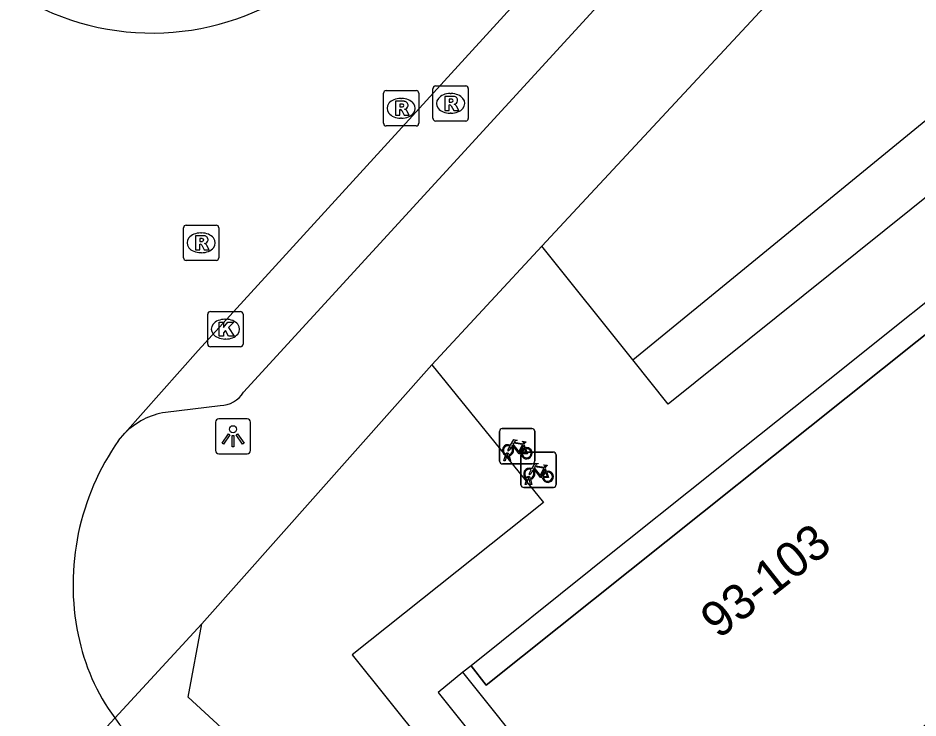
# Model space of a CAD drawing. Extents: x 159040 to 160094, y 381214 to 382518.
# Drawn here: x 159665.82 to 159691.35, y 381838.2 to 381858.06 of the extents above; entities that cross this region are included whole.
import ezdxf

# ---------------------------------------------------------------- set-up
doc = ezdxf.new("R2010")
doc.units = 0
for name, color, linetype in [('IMGEO_Fietsenrek', 7, 'Continuous'), ('IMGEO_Haag', 7, 'Continuous'), ('IMGEO_Kolk', 7, 'Continuous'), ('IMGEO_Lichtpunt', 7, 'Continuous'), ('IMGEO_Pand', 7, 'Continuous'), ('IMGEO_Pand_nummerreeks', 7, 'Continuous'), ('IMGEO_Pand_overbouw', 7, 'Continuous'), ('IMGEO_Rijbaan_lokaal_open', 7, 'Continuous'), ('IMGEO_Rioolput', 7, 'Continuous'), ('IMGEO_Voetpad_open', 7, 'Continuous')]:
    doc.layers.add(name, color=color, linetype=linetype)

msp = doc.modelspace()

# ---------------------------------------------------------------- linework, layer by layer
at = {"layer": 'IMGEO_Fietsenrek'}
for p, q in [((159679.553, 381846.408), (159680.394, 381846.408)), ((159680.394, 381846.408), (159679.553, 381846.408)), ((159679.478, 381845.483), (159679.478, 381846.324)), ((159679.478, 381846.324), (159679.478, 381845.483)), ((159680.478, 381846.333), (159680.478, 381845.492)), ((159680.478, 381845.492), (159680.478, 381846.333)), ((159680.165, 381845.957), (159680.201, 381845.862)), ((159679.605, 381845.492), (159679.644, 381845.652)), ((159679.674, 381845.64), (159679.639, 381845.492)), ((159679.716, 381845.664), (159679.715, 381845.668)), ((159679.757, 381845.492), (159679.723, 381845.634)), ((159679.747, 381845.675), (159679.748, 381845.668)), ((159679.755, 381845.638), (159679.79, 381845.492)), ((159680.082, 381844.815), (159680.082, 381845.656)), ((159680.082, 381845.656), (159680.082, 381844.815)), ((159680.157, 381845.74), (159680.998, 381845.74)), ((159680.998, 381845.74), (159680.157, 381845.74)), ((159681.082, 381845.665), (159681.082, 381844.824)), ((159681.082, 381844.824), (159681.082, 381845.665)), ((159680.403, 381845.408), (159679.562, 381845.408)), ((159679.562, 381845.408), (159680.403, 381845.408)), ((159679.639, 381845.492), (159679.605, 381845.492)), ((159679.79, 381845.492), (159679.757, 381845.492)), ((159680.769, 381845.289), (159680.805, 381845.194)), ((159680.209, 381844.824), (159680.248, 381844.984)), ((159680.278, 381844.972), (159680.243, 381844.824)), ((159680.32, 381844.996), (159680.319, 381845)), ((159680.361, 381844.824), (159680.327, 381844.966)), ((159680.351, 381845.007), (159680.352, 381845)), ((159680.359, 381844.97), (159680.394, 381844.824)), ((159681.007, 381844.74), (159680.166, 381844.74)), ((159680.166, 381844.74), (159681.007, 381844.74)), ((159680.243, 381844.824), (159680.209, 381844.824)), ((159680.394, 381844.824), (159680.361, 381844.824))]:
    msp.add_line(p, q, dxfattribs=at)
for points in [[(159679.812, 381845.882), (159679.76, 381845.792), (159679.72, 381845.767), (159679.721, 381845.814), (159679.776, 381845.908)], [(159679.791, 381845.934), (159679.886, 381846.098), (159679.972, 381846.084), (159679.974, 381846.075), (159679.918, 381846.064), (159679.891, 381846.019), (159680.147, 381845.978)], [(159680.087, 381845.69), (159680.037, 381845.69), (159679.846, 381845.941), (159679.827, 381845.909)], [(159680.134, 381845.953), (159679.877, 381845.994), (159679.86, 381845.965), (159680.027, 381845.745), (159680.134, 381845.953)], [(159680.182, 381845.855), (159680.152, 381845.932), (159680.043, 381845.714), (159680.086, 381845.714)], [(159680.147, 381845.978), (159680.172, 381846.027), (159680.166, 381846.031), (159680.143, 381846.035), (159680.131, 381846.042), (159680.13, 381846.045), (159680.132, 381846.05), (159680.227, 381846.035), (159680.229, 381846.025), (159680.219, 381846.012), (159680.207, 381846.006), (159680.193, 381846.012), (159680.165, 381845.957)], [(159680.116, 381845.714), (159680.236, 381845.713), (159680.192, 381845.827)], [(159680.212, 381845.834), (159680.267, 381845.689), (159680.117, 381845.689)], [(159680.395, 381845.266), (159680.49, 381845.43), (159680.576, 381845.416), (159680.578, 381845.407), (159680.522, 381845.396), (159680.495, 381845.351), (159680.751, 381845.31)], [(159680.751, 381845.31), (159680.776, 381845.359), (159680.77, 381845.363), (159680.747, 381845.367), (159680.735, 381845.374), (159680.734, 381845.377), (159680.736, 381845.382), (159680.831, 381845.367), (159680.833, 381845.357), (159680.823, 381845.344), (159680.811, 381845.338), (159680.797, 381845.344), (159680.769, 381845.289)], [(159680.416, 381845.214), (159680.364, 381845.124), (159680.324, 381845.099), (159680.325, 381845.146), (159680.38, 381845.24)], [(159680.691, 381845.022), (159680.641, 381845.022), (159680.45, 381845.273), (159680.431, 381845.241)], [(159680.738, 381845.285), (159680.481, 381845.326), (159680.464, 381845.297), (159680.631, 381845.077), (159680.738, 381845.285)], [(159680.786, 381845.187), (159680.756, 381845.264), (159680.647, 381845.046), (159680.69, 381845.046)], [(159680.72, 381845.046), (159680.84, 381845.045), (159680.796, 381845.159)], [(159680.816, 381845.166), (159680.871, 381845.021), (159680.721, 381845.021)]]:
    msp.add_lwpolyline(points, dxfattribs=at)
for centre, radius, start, end in [((159679.556, 381846.33), 0.0779, 92.4484, 184.2845), ((159679.556, 381846.33), 0.0779, 92.4484, 184.2845), ((159680.4, 381846.33), 0.0779, 2.4484, 94.2845), ((159680.4, 381846.33), 0.0779, 2.4484, 94.2845), ((159679.718, 381845.793), 0.159, 62.6766, 242.1369), ((159679.718, 381845.793), 0.129, 63.3192, 238.903), ((159679.718, 381845.793), 0.129, 283.6043, 43.4302), ((159679.718, 381845.793), 0.159, 283.5766, 46.6042), ((159680.245, 381845.709), 0.159, 113.3408, 178.3217), ((159680.245, 381845.709), 0.159, 187.0065, 105.7708), ((159679.698, 381845.664), 0.0499, 12.8025, 158.6934), ((159679.718, 381845.793), 0.159, 253.9967, 271.7867), ((159679.698, 381845.664), 0.0174, 12.8025, 163.4502), ((159679.718, 381845.793), 0.129, 253.415, 269.0204), ((159680.16, 381845.662), 0.0779, 92.4484, 184.2845), ((159680.16, 381845.662), 0.0779, 92.4484, 184.2845), ((159680.245, 381845.709), 0.129, 113.923, 177.9556), ((159680.245, 381845.709), 0.129, 188.6715, 104.5883), ((159681.004, 381845.662), 0.0779, 2.4484, 94.2845), ((159681.004, 381845.662), 0.0779, 2.4484, 94.2845), ((159679.556, 381845.486), 0.0779, 182.4484, 274.2845), ((159679.556, 381845.486), 0.0779, 182.4484, 274.2845), ((159680.4, 381845.486), 0.0779, 272.4484, 4.2845), ((159680.4, 381845.486), 0.0779, 272.4484, 4.2845), ((159680.322, 381845.125), 0.159, 62.6766, 242.1369), ((159680.322, 381845.125), 0.129, 63.3192, 238.903), ((159680.322, 381845.125), 0.129, 283.6043, 43.4302), ((159680.322, 381845.125), 0.159, 283.5766, 46.6042), ((159680.849, 381845.041), 0.159, 113.3408, 178.3217), ((159680.849, 381845.041), 0.159, 187.0065, 105.7708), ((159680.849, 381845.041), 0.129, 113.923, 177.9556), ((159680.849, 381845.041), 0.129, 188.6715, 104.5883), ((159680.302, 381844.996), 0.0499, 12.8025, 158.6934), ((159680.322, 381845.125), 0.159, 253.9967, 271.7867), ((159680.302, 381844.996), 0.0174, 12.8025, 163.4502), ((159680.322, 381845.125), 0.129, 253.415, 269.0204), ((159680.16, 381844.818), 0.0779, 182.4484, 274.2845), ((159680.16, 381844.818), 0.0779, 182.4484, 274.2845), ((159681.004, 381844.818), 0.0779, 272.4484, 4.2845), ((159681.004, 381844.818), 0.0779, 272.4484, 4.2845)]:
    msp.add_arc(centre, radius, start, end, dxfattribs=at)
at = {"layer": 'IMGEO_Haag'}
msp.add_lwpolyline([(159683.256, 381848.357), (159693.903, 381857.065)], dxfattribs=at)
at = {"layer": 'IMGEO_Kolk'}
for p, q in [((159671.277, 381849.729), (159672.129, 381849.729)), ((159671.202, 381848.803), (159671.202, 381849.655)), ((159671.69, 381849.509), (159671.715, 381849.509)), ((159672.203, 381849.655), (159672.203, 381848.803)), ((159671.713, 381848.949), (159671.688, 381848.949)), ((159672.129, 381848.729), (159671.277, 381848.729))]:
    msp.add_line(p, q, dxfattribs=at)
for points in [[(159671.277, 381849.729), (159672.129, 381849.729)], [(159671.202, 381848.803), (159671.202, 381849.655)], [(159671.523, 381849.429), (159671.646, 381849.429), (159671.646, 381849.278), (159671.776, 381849.429), (159671.94, 381849.429), (159671.794, 381849.278), (159671.947, 381849.029), (159671.795, 381849.029), (159671.71, 381849.193), (159671.646, 381849.126), (159671.646, 381849.029), (159671.523, 381849.029), (159671.523, 381849.429)], [(159672.203, 381849.655), (159672.203, 381848.803)], [(159672.129, 381848.729), (159671.277, 381848.729)]]:
    msp.add_lwpolyline(points, dxfattribs=at)
for centre, start, end in [((159671.279, 381849.653), 91.552, 178.448), ((159671.279, 381849.653), 91.552, 178.448), ((159672.127, 381849.653), 1.552, 88.448), ((159672.127, 381849.653), 1.552, 88.448), ((159671.279, 381848.805), 181.552, 268.448), ((159671.279, 381848.805), 181.552, 268.448), ((159672.127, 381848.805), 271.552, 358.448), ((159672.127, 381848.805), 271.552, 358.448)]:
    msp.add_arc(centre, 0.0765, start, end, dxfattribs=at)
for centre, major_axis, ratio, start_param, end_param in [((159671.689, 381849.229), (-0.387, 0.002), 0.722429, 4.712389, 7.853982), ((159671.714, 381849.229), (-0.39, 0.002), 0.717154, 1.570796, 4.712389)]:
    msp.add_ellipse(centre, major_axis=major_axis, ratio=ratio, start_param=start_param, end_param=end_param, dxfattribs=at)
at = {"layer": 'IMGEO_Lichtpunt'}
for p, q in [((159672.322, 381846.687), (159671.514, 381846.687)), ((159672.322, 381846.687), (159671.514, 381846.687)), ((159671.42, 381846.592), (159671.42, 381845.785)), ((159671.42, 381846.592), (159671.42, 381845.785)), ((159672.416, 381845.785), (159672.416, 381846.592)), ((159672.416, 381845.785), (159672.416, 381846.592)), ((159671.514, 381845.691), (159672.322, 381845.691)), ((159671.514, 381845.691), (159672.322, 381845.691))]:
    msp.add_line(p, q, dxfattribs=at)
for points in [[(159671.794, 381846.256), (159671.833, 381846.228), (159671.645, 381845.966), (159671.607, 381845.993), (159671.794, 381846.256)], [(159671.896, 381846.208), (159671.943, 381846.208), (159671.943, 381845.886), (159671.896, 381845.886), (159671.896, 381846.208)], [(159672.006, 381846.228), (159672.044, 381846.255), (159672.231, 381845.993), (159672.192, 381845.965), (159672.006, 381846.228)]]:
    msp.add_lwpolyline(points, dxfattribs=at)
msp.add_circle((159671.919, 381846.39), 0.0994, dxfattribs=at)
for centre, start, end in [((159671.514, 381846.592), 90, 180), ((159671.514, 381846.592), 90, 180), ((159672.322, 381846.592), 0, 90), ((159672.322, 381846.592), 0, 90), ((159671.514, 381845.785), 180, 270), ((159671.514, 381845.785), 180, 270), ((159672.322, 381845.785), 270, 0), ((159672.322, 381845.785), 270, 360)]:
    msp.add_arc(centre, 0.0946, start, end, dxfattribs=at)
at = {"layer": 'IMGEO_Pand'}
for points in [[(159693.382, 381850.53), (159679.099, 381839.125), (159678.67, 381839.678), (159678.435, 381839.496)], [(159699.779, 381842.44), (159699.684, 381842.362), (159699.083, 381843.115), (159698.642, 381843.667), (159692.456, 381838.715), (159690.777, 381837.369), (159684.522, 381832.36), (159684.96, 381831.814), (159684.855, 381831.73), (159684.725, 381831.626), (159678.435, 381839.496)]]:
    msp.add_lwpolyline(points, dxfattribs=at)
at = {"layer": 'IMGEO_Pand_overbouw'}
msp.add_lwpolyline([(159678.67, 381839.678), (159679.099, 381839.125), (159693.382, 381850.53), (159693.099, 381850.888), (159692.943, 381851.084), (159692.847, 381851.008), (159689.507, 381848.341), (159689.308, 381848.182), (159685.882, 381845.447), (159685.682, 381845.287), (159682.27, 381842.563), (159682.066, 381842.401)], close=True, dxfattribs=at)
at = {"layer": 'IMGEO_Rijbaan_lokaal_open'}
for points in [[(159668.847, 381846.275), (159670.932, 381848.62), (159681.996, 381860.747), (159695.645, 381875.129), (159710.23, 381889.95)], [(159668.673, 381846.071), (159668.847, 381846.275)], [(159664.979, 381834.318), (159668.563, 381838.196)]]:
    msp.add_lwpolyline(points, dxfattribs=at)
for centre, radius, start, end in [((159669.625, 381864.96), 7.329, 245.1812, 312.3777), ((159674.5, 381841.981), 7.119, 144.9366, 191.5824), ((159673.425, 381841.742), 6.017, 191.4064, 216.1072), ((159673.508, 381841.809), 6.124, 216.152, 224.7808)]:
    msp.add_arc(centre, radius, start, end, dxfattribs=at)
at = {"layer": 'IMGEO_Rioolput'}
for p, q in [((159677.591, 381855.208), (159677.591, 381856.06)), ((159677.666, 381856.134), (159678.518, 381856.134)), ((159678.592, 381856.06), (159678.592, 381855.208)), ((159676.187, 381855.07), (159676.187, 381855.922)), ((159676.262, 381855.996), (159677.114, 381855.996)), ((159677.188, 381855.922), (159677.188, 381855.07)), ((159678.079, 381855.914), (159678.104, 381855.914)), ((159676.675, 381855.776), (159676.7, 381855.776)), ((159678.102, 381855.354), (159678.077, 381855.354)), ((159676.698, 381855.216), (159676.673, 381855.216)), ((159678.518, 381855.134), (159677.666, 381855.134)), ((159677.114, 381854.996), (159676.262, 381854.996)), ((159670.514, 381851.253), (159670.514, 381852.105)), ((159670.589, 381852.179), (159671.441, 381852.179)), ((159671.515, 381852.105), (159671.515, 381851.253)), ((159671.002, 381851.959), (159671.027, 381851.959)), ((159671.025, 381851.399), (159671, 381851.399)), ((159671.441, 381851.179), (159670.589, 381851.179))]:
    msp.add_line(p, q, dxfattribs=at)
for points in [[(159677.591, 381855.208), (159677.591, 381856.06)], [(159677.666, 381856.134), (159678.518, 381856.134)], [(159678.592, 381856.06), (159678.592, 381855.208)], [(159676.187, 381855.07), (159676.187, 381855.922)], [(159676.262, 381855.996), (159677.114, 381855.996)], [(159677.188, 381855.922), (159677.188, 381855.07)], [(159678.18, 381855.832), (159677.928, 381855.834), (159677.928, 381855.434)], [(159676.776, 381855.694), (159676.524, 381855.696), (159676.524, 381855.296)], [(159676.702, 381855.615), (159676.648, 381855.615), (159676.648, 381855.534)], [(159677.928, 381855.434), (159678.052, 381855.434), (159678.052, 381855.596), (159678.063, 381855.596)], [(159678.106, 381855.753), (159678.052, 381855.753), (159678.052, 381855.672)], [(159678.052, 381855.672), (159678.104, 381855.672)], [(159678.11, 381855.567), (159678.181, 381855.434), (159678.321, 381855.434), (159678.256, 381855.56)], [(159676.524, 381855.296), (159676.648, 381855.296), (159676.648, 381855.458), (159676.659, 381855.458)], [(159676.648, 381855.534), (159676.7, 381855.534)], [(159676.706, 381855.429), (159676.777, 381855.296), (159676.917, 381855.296), (159676.852, 381855.422)], [(159678.518, 381855.134), (159677.666, 381855.134)], [(159677.114, 381854.996), (159676.262, 381854.996)], [(159670.514, 381851.253), (159670.514, 381852.105)], [(159670.589, 381852.179), (159671.441, 381852.179)], [(159671.515, 381852.105), (159671.515, 381851.253)], [(159671.103, 381851.877), (159670.851, 381851.879), (159670.851, 381851.479)], [(159671.029, 381851.798), (159670.975, 381851.798), (159670.975, 381851.717)], [(159670.851, 381851.479), (159670.975, 381851.479), (159670.975, 381851.641), (159670.986, 381851.641)], [(159670.975, 381851.717), (159671.027, 381851.717)], [(159671.033, 381851.612), (159671.104, 381851.479), (159671.244, 381851.479), (159671.179, 381851.605)], [(159671.441, 381851.179), (159670.589, 381851.179)]]:
    msp.add_lwpolyline(points, dxfattribs=at)
for centre, radius, start, end in [((159677.668, 381856.058), 0.0765, 91.552, 178.448), ((159677.668, 381856.058), 0.0765, 91.552, 178.448), ((159678.516, 381856.058), 0.0765, 1.552, 88.448), ((159678.516, 381856.058), 0.0765, 1.552, 88.448), ((159676.264, 381855.92), 0.0765, 91.552, 178.448), ((159676.264, 381855.92), 0.0765, 91.552, 178.448), ((159677.112, 381855.92), 0.0765, 1.552, 88.448), ((159677.112, 381855.92), 0.0765, 1.552, 88.448), ((159678.179, 381855.722), 0.109, 350.3612, 89.416), ((159676.708, 381855.519), 0.0964, 77.0061, 93.1865), ((159676.722, 381855.576), 0.0378, 276.6634, 79.6772), ((159676.775, 381855.584), 0.109, 350.3612, 89.416), ((159676.773, 381855.584), 0.112, 277.5842, 350.9817), ((159678.062, 381855.543), 0.0533, 26.0293, 88.6989), ((159678.088, 381855.861), 0.19, 274.7715, 282.9687), ((159678.112, 381855.657), 0.0964, 77.0061, 93.1865), ((159678.126, 381855.714), 0.0378, 276.6634, 79.6772), ((159678.177, 381855.722), 0.112, 277.5842, 350.9817), ((159678.161, 381855.507), 0.108, 29.5134, 73.7905), ((159676.658, 381855.405), 0.0533, 26.0293, 88.6989), ((159676.684, 381855.723), 0.19, 274.7715, 282.9687), ((159676.757, 381855.369), 0.108, 29.5134, 73.7905), ((159676.264, 381855.072), 0.0765, 181.552, 268.448), ((159676.264, 381855.072), 0.0765, 181.552, 268.448), ((159677.112, 381855.072), 0.0765, 271.552, 358.448), ((159677.112, 381855.072), 0.0765, 271.552, 358.448), ((159677.668, 381855.21), 0.0765, 181.552, 268.448), ((159677.668, 381855.21), 0.0765, 181.552, 268.448), ((159678.516, 381855.21), 0.0765, 271.552, 358.448), ((159678.516, 381855.21), 0.0765, 271.552, 358.448), ((159670.591, 381852.103), 0.0765, 91.552, 178.448), ((159670.591, 381852.103), 0.0765, 91.552, 178.448), ((159671.439, 381852.103), 0.0765, 1.552, 88.448), ((159671.439, 381852.103), 0.0765, 1.552, 88.448), ((159671.011, 381851.906), 0.19, 274.7715, 282.9687), ((159671.035, 381851.702), 0.0964, 77.0061, 93.1865), ((159671.049, 381851.759), 0.0378, 276.6634, 79.6772), ((159671.102, 381851.767), 0.109, 350.3612, 89.416), ((159671.1, 381851.767), 0.112, 277.5842, 350.9817), ((159670.985, 381851.588), 0.0533, 26.0293, 88.6989), ((159671.084, 381851.552), 0.108, 29.5134, 73.7905), ((159670.591, 381851.255), 0.0765, 181.552, 268.448), ((159670.591, 381851.255), 0.0765, 181.552, 268.448), ((159671.439, 381851.255), 0.0765, 271.552, 358.448), ((159671.439, 381851.255), 0.0765, 271.552, 358.448)]:
    msp.add_arc(centre, radius, start, end, dxfattribs=at)
for centre, major_axis, ratio, start_param, end_param in [((159678.078, 381855.634), (-0.387, 0.002), 0.722429, 4.712389, 7.853982), ((159678.103, 381855.634), (-0.39, 0.002), 0.717154, 1.570796, 4.712389), ((159676.674, 381855.496), (-0.387, 0.002), 0.722429, 4.712389, 7.853982), ((159676.699, 381855.496), (-0.39, 0.002), 0.717154, 1.570796, 4.712389), ((159671.001, 381851.679), (-0.387, 0.002), 0.722429, 4.712389, 7.853982), ((159671.026, 381851.679), (-0.39, 0.002), 0.717154, 1.570796, 4.712389)]:
    msp.add_ellipse(centre, major_axis=major_axis, ratio=ratio, start_param=start_param, end_param=end_param, dxfattribs=at)
at = {"layer": 'IMGEO_Voetpad_open'}
for points in [[(159680.679, 381851.58), (159690.142, 381861.769)], [(159683.298, 381859.538), (159672.219, 381847.437)], [(159693.903, 381857.065), (159694.985, 381855.71), (159684.261, 381847.1), (159683.256, 381848.357)], [(159677.56, 381848.213), (159680.679, 381851.58)], [(159683.256, 381848.357), (159680.679, 381851.58)], [(159677.56, 381848.213), (159680.728, 381844.314), (159675.3, 381839.99), (159684.387, 381828.649), (159682.917, 381827.493), (159670.647, 381838.785), (159671.035, 381840.872)], [(159671.035, 381840.872), (159677.56, 381848.213)], [(159671.556, 381847.058), (159670, 381846.869)], [(159668.563, 381838.196), (159671.035, 381840.872)], [(159678.435, 381839.496), (159677.742, 381838.921), (159685.347, 381829.403), (159686.085, 381829.985)]]:
    msp.add_lwpolyline(points, dxfattribs=at)
for centre, radius, start, end in [((159671.531, 381847.871), 0.813, 271.7561, 327.7522), ((159670.342, 381844.788), 2.109, 99.3465, 135.1666)]:
    msp.add_arc(centre, radius, start, end, dxfattribs=at)

# ---------------------------------------------------------------- texts
at = {"layer": 'IMGEO_Pand_nummerreeks'}
msp.add_text('93-103', height=1, rotation=38.3346, dxfattribs=at).set_placement((159685.694, 381840.416))

doc.saveas('drawing.dxf')
